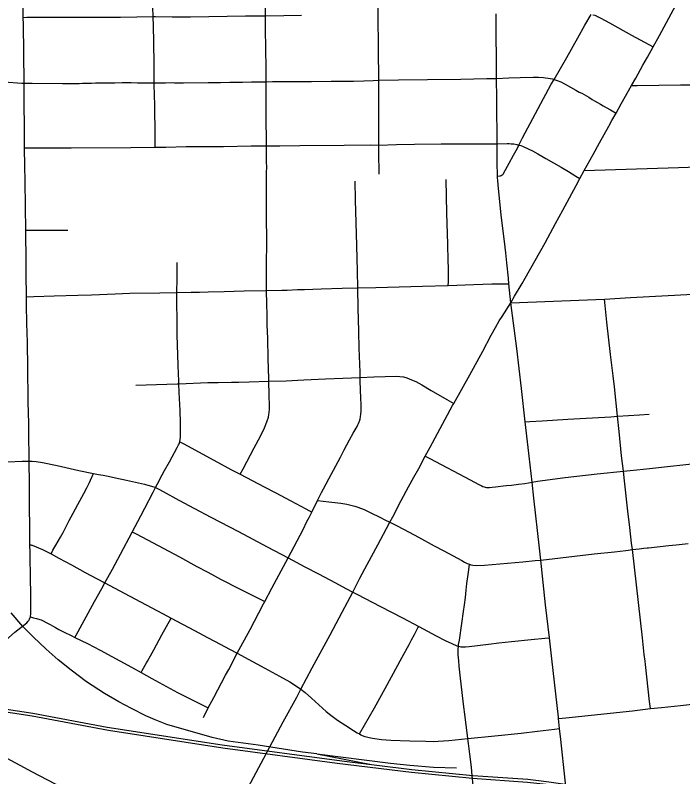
# Model space of a CAD drawing. Extents: x 0 to 34, y 0 to 22.
# Drawn here: x 3.7866 to 4.0912, y 16.0949 to 16.4424 of the extents above; entities that cross this region are included whole.
import ezdxf

# ---------------------------------------------------------------- set-up
doc = ezdxf.new("R2010")
doc.units = 0
for name, color, linetype in [('GM_X_City_Street', 7, 'Continuous'), ('GM_X_County_Road', 7, 'Continuous'), ('GM_X_Rail_Line', 7, 'Continuous'), ('GM_X_State_Route', 7, 'Continuous')]:
    doc.layers.add(name, color=color, linetype=linetype)

msp = doc.modelspace()

# ---------------------------------------------------------------- linework, layer by layer
at = {"layer": 'GM_X_City_Street'}
msp.add_line((4.01271, 16.31118), (4.01188, 16.31981), dxfattribs=at)
for points in [[(3.85036, 16.38215), (3.85037, 16.39177), (3.85033, 16.39701), (3.85026, 16.40096), (3.8501, 16.40624), (3.84999, 16.41042), (3.84998, 16.41159), (3.84991, 16.41969), (3.84978, 16.43021), (3.84963, 16.43738), (3.84954, 16.44175), (3.84944, 16.44609), (3.8494, 16.44915), (3.84926, 16.45534), (3.84885, 16.47057), (3.84885, 16.4709), (3.84895, 16.48456), (3.84891, 16.49966), (3.84886, 16.51438), (3.84876, 16.53116), (3.84863, 16.53697), (3.84846, 16.54471), (3.84841, 16.56016), (3.84838, 16.59061)], [(3.95268, 16.36983), (3.95253, 16.37994), (3.95253, 16.38316), (3.95244, 16.39867), (3.95247, 16.41276), (3.95233, 16.4269), (3.95219, 16.44276), (3.95199, 16.45469), (3.95183, 16.4657), (3.95173, 16.47212), (3.95169, 16.48195), (3.95172, 16.49246), (3.95174, 16.50179), (3.95168, 16.5089), (3.95138, 16.53135), (3.95128, 16.54472), (3.95118, 16.55571), (3.95124, 16.56098), (3.95129, 16.56271), (3.95145, 16.56757), (3.95176, 16.58245), (3.95182, 16.59139)], [(3.79058, 16.41141), (3.79047, 16.42527), (3.79031, 16.43818), (3.79026, 16.44142), (3.79023, 16.44294), (3.79022, 16.45023), (3.79018, 16.45878), (3.79016, 16.46332), (3.79015, 16.4642), (3.79018, 16.46463), (3.79023, 16.46497), (3.79033, 16.46536), (3.79054, 16.46586), (3.79082, 16.46627), (3.79112, 16.46653), (3.79156, 16.46683)], [(3.88923, 16.23291), (3.89052, 16.23536), (3.89566, 16.24493), (3.89852, 16.25034), (3.90034, 16.25414), (3.90141, 16.25683), (3.90209, 16.25893), (3.90234, 16.26017), (3.90246, 16.26102), (3.90253, 16.26161), (3.90257, 16.26217), (3.90259, 16.2632), (3.90259, 16.26403), (3.90246, 16.26911), (3.90227, 16.27534), (3.90224, 16.27643), (3.90202, 16.28574), (3.9018, 16.29491), (3.9016, 16.30116), (3.90157, 16.30346), (3.90151, 16.30563), (3.90142, 16.31059), (3.90131, 16.31675), (3.90131, 16.31856), (3.90131, 16.32037), (3.90125, 16.32604), (3.90128, 16.33194), (3.90134, 16.33535), (3.90135, 16.34032), (3.90126, 16.34964), (3.90125, 16.35305), (3.90121, 16.35647), (3.90121, 16.35832), (3.90121, 16.35955), (3.90122, 16.36202), (3.90125, 16.36357), (3.90126, 16.3676), (3.90127, 16.36885), (3.90129, 16.36978), (3.90128, 16.37071), (3.90132, 16.37288), (3.9013, 16.37567), (3.90128, 16.37909), (3.90128, 16.38278), (3.90109, 16.39726), (3.90105, 16.40212), (3.90103, 16.40736), (3.90105, 16.41203), (3.90104, 16.42109), (3.90095, 16.42419), (3.90092, 16.42667), (3.90081, 16.43649), (3.90079, 16.44214), (3.90078, 16.45019)], [(3.79026, 16.44142), (3.79189, 16.44144), (3.79581, 16.44146), (3.80873, 16.44147), (3.82215, 16.44152), (3.83467, 16.44157), (3.84954, 16.44175), (3.85059, 16.44173), (3.85812, 16.44165), (3.86654, 16.44168), (3.89161, 16.44205), (3.90079, 16.44214), (3.90908, 16.44233), (3.91714, 16.44244)], [(4.00619, 16.41357), (4.00617, 16.42166), (4.00605, 16.43401), (4.00601, 16.44308)], [(4.00668, 16.36897), (4.00765, 16.36904), (4.00805, 16.36914), (4.00837, 16.36927), (4.00875, 16.3695), (4.00905, 16.36972), (4.00937, 16.37007), (4.00961, 16.37042), (4.012, 16.37489), (4.01401, 16.3785), (4.01574, 16.38175), (4.01645, 16.38314), (4.01812, 16.38642), (4.03121, 16.41085), (4.03249, 16.41308), (4.03822, 16.42304), (4.04328, 16.43201), (4.04657, 16.43781), (4.04934, 16.44272)], [(4.05015, 16.44257), (4.05106, 16.44234), (4.05141, 16.44222), (4.05188, 16.44204), (4.05231, 16.44184), (4.0538, 16.44104), (4.05769, 16.43884), (4.06775, 16.43331), (4.07575, 16.42904), (4.0777, 16.42799)], [(3.95247, 16.41276), (3.96141, 16.41283), (3.97476, 16.413), (3.98988, 16.41321), (4.00177, 16.41352), (4.00619, 16.41357)], [(4.00619, 16.41357), (4.01178, 16.41385), (4.01698, 16.41402), (4.02299, 16.41408), (4.02467, 16.41411), (4.02543, 16.41409), (4.02757, 16.41395), (4.02855, 16.41386), (4.02984, 16.4137), (4.03075, 16.41354), (4.03169, 16.41332), (4.03249, 16.41308)], [(4.00648, 16.38377), (4.00647, 16.38578), (4.00647, 16.38864), (4.00635, 16.39819), (4.00627, 16.40445), (4.00619, 16.41357)], [(3.71269, 16.41246), (3.72194, 16.4124), (3.74855, 16.4121), (3.76285, 16.41211), (3.77748, 16.41209), (3.78152, 16.41193), (3.78958, 16.41143), (3.79058, 16.41141)], [(3.79058, 16.41141), (3.79423, 16.41131), (3.8082, 16.41124), (3.81332, 16.41129), (3.81573, 16.4113), (3.81723, 16.41131), (3.81855, 16.41134), (3.81942, 16.41137), (3.82142, 16.41145), (3.82317, 16.41148), (3.83202, 16.4116), (3.83543, 16.41161), (3.83949, 16.41161), (3.8423, 16.4116), (3.84867, 16.41159), (3.84998, 16.41159)], [(3.79086, 16.38192), (3.79086, 16.38245), (3.79084, 16.38647), (3.79083, 16.38895), (3.79083, 16.39143), (3.79072, 16.40202), (3.79062, 16.40874), (3.79058, 16.41141)], [(3.84998, 16.41159), (3.85511, 16.4116), (3.85839, 16.41161), (3.85921, 16.41158), (3.86058, 16.41153), (3.86329, 16.41159), (3.87465, 16.41172), (3.88018, 16.41175), (3.8845, 16.41176), (3.89035, 16.41186), (3.89437, 16.41194), (3.89932, 16.41199), (3.90105, 16.41203)], [(3.90105, 16.41203), (3.90397, 16.41208), (3.9052, 16.4121), (3.90857, 16.41213), (3.91289, 16.41207), (3.92183, 16.4121), (3.93073, 16.41224), (3.93221, 16.41224), (3.93609, 16.41231), (3.941, 16.41228), (3.94561, 16.41239), (3.94998, 16.41264), (3.95247, 16.41276)], [(4.03249, 16.41308), (4.0339, 16.4126), (4.03549, 16.41193), (4.03749, 16.41094), (4.04237, 16.40822), (4.04399, 16.40732), (4.04508, 16.40674), (4.04828, 16.40492), (4.04987, 16.404), (4.05092, 16.40338), (4.05226, 16.40261), (4.05359, 16.40185), (4.05492, 16.40109), (4.0562, 16.40035), (4.05822, 16.3992), (4.06076, 16.39776)], [(4.06783, 16.41036), (4.07045, 16.41038), (4.09023, 16.4106), (4.09674, 16.41058)], [(3.79086, 16.38192), (3.81203, 16.38194), (3.83939, 16.38198), (3.85036, 16.38215), (3.85525, 16.38222), (3.86457, 16.38244), (3.87233, 16.38248), (3.88167, 16.38255), (3.8942, 16.38272), (3.90128, 16.38278), (3.90734, 16.38282), (3.91646, 16.38292), (3.93666, 16.38303), (3.94881, 16.38318), (3.95253, 16.38316), (3.96058, 16.38342), (3.96879, 16.38351), (3.98101, 16.38368), (3.9942, 16.38368), (4.0057, 16.38376), (4.00648, 16.38377), (4.011, 16.38385), (4.012, 16.38383), (4.01288, 16.38377), (4.01416, 16.38364), (4.01552, 16.38339), (4.01645, 16.38314), (4.01735, 16.3829), (4.0181, 16.38256), (4.02091, 16.38127), (4.02258, 16.38045), (4.02503, 16.37912), (4.02878, 16.37697), (4.03571, 16.37301), (4.03906, 16.37105), (4.04247, 16.369), (4.04424, 16.36794)], [(3.7914, 16.34433), (3.79135, 16.34704), (3.79137, 16.34887), (3.79131, 16.35038), (3.79129, 16.35379), (3.79123, 16.35719), (3.79121, 16.35842), (3.7912, 16.35965), (3.79116, 16.36212), (3.79114, 16.36366), (3.7911, 16.36612), (3.79106, 16.36766), (3.79096, 16.3726), (3.79092, 16.37535), (3.79088, 16.37997), (3.79086, 16.38192)], [(4.00668, 16.36897), (4.00659, 16.37057), (4.00648, 16.37364), (4.00648, 16.37673), (4.00648, 16.38377)], [(4.04614, 16.37156), (4.08924, 16.37288), (4.12924, 16.37426), (4.13947, 16.37463), (4.16146, 16.37531), (4.16545, 16.37541), (4.17069, 16.37565), (4.17269, 16.37577), (4.17431, 16.37586), (4.17673, 16.37577), (4.17914, 16.37557), (4.18004, 16.37547), (4.18093, 16.37534), (4.1818, 16.37519), (4.18295, 16.37497), (4.18434, 16.37466), (4.18523, 16.37447), (4.18656, 16.37434), (4.18779, 16.37429), (4.18918, 16.37419), (4.19067, 16.37424), (4.19278, 16.37419), (4.19617, 16.37424), (4.19818, 16.37427)], [(4.01188, 16.31981), (4.01162, 16.32246), (4.01095, 16.32942), (4.01047, 16.33403), (4.00987, 16.33914), (4.00826, 16.35121), (4.00693, 16.36499), (4.0068, 16.36692), (4.00672, 16.36815), (4.00668, 16.36897)], [(3.87242, 16.12194), (3.87466, 16.12627), (3.87715, 16.13109), (3.88252, 16.14121), (3.88399, 16.14389), (3.88792, 16.1512), (3.8938, 16.16208), (3.89779, 16.16965), (3.89989, 16.17378), (3.90042, 16.1748), (3.90361, 16.18087), (3.90679, 16.18692), (3.91112, 16.19471), (3.91795, 16.2077), (3.91971, 16.2113), (3.92083, 16.21347), (3.92193, 16.21568), (3.92456, 16.22098), (3.92633, 16.22453), (3.92723, 16.22632), (3.92966, 16.23076), (3.93495, 16.24071), (3.93673, 16.24409), (3.93911, 16.24867), (3.94072, 16.25163), (3.94257, 16.25478), (3.94296, 16.2555), (3.94329, 16.25614), (3.94358, 16.25677), (3.94373, 16.25711), (3.94387, 16.25754), (3.94401, 16.2581), (3.94417, 16.2592), (3.94428, 16.26019), (3.9444, 16.26186), (3.94444, 16.26296), (3.94444, 16.26344), (3.94443, 16.26413), (3.94439, 16.26502), (3.94432, 16.26747), (3.94404, 16.27557), (3.94399, 16.27706), (3.94391, 16.27952), (3.94356, 16.29038), (3.94336, 16.29802), (3.9432, 16.30366), (3.94312, 16.30841), (3.94284, 16.31796), (3.94272, 16.32565), (3.94239, 16.33723), (3.94188, 16.35815), (3.94163, 16.36666)], [(3.98421, 16.31907), (3.98425, 16.32071), (3.98426, 16.32186), (3.98422, 16.32718), (3.98416, 16.33023), (3.98393, 16.33787), (3.9836, 16.35212), (3.98324, 16.36743)], [(3.7914, 16.34433), (3.79884, 16.34436), (3.81059, 16.34432)], [(3.79173, 16.31386), (3.79172, 16.31656), (3.7917, 16.31776), (3.79164, 16.32048), (3.79162, 16.3217), (3.7916, 16.32292), (3.79156, 16.32414), (3.79156, 16.32598), (3.79152, 16.32752), (3.79154, 16.32968), (3.79151, 16.33372), (3.79145, 16.34023), (3.79142, 16.34147), (3.79142, 16.34332), (3.7914, 16.34433)], [(3.81377, 16.15848), (3.81431, 16.15947), (3.81808, 16.16623), (3.82279, 16.1748), (3.82604, 16.18079), (3.82752, 16.18335), (3.83098, 16.18953), (3.8346, 16.19643), (3.83993, 16.20652), (3.84383, 16.21395), (3.84566, 16.21749), (3.84945, 16.22481), (3.85056, 16.22684), (3.85152, 16.2286), (3.85369, 16.23268), (3.85472, 16.23458), (3.857, 16.23862), (3.86053, 16.2451), (3.86111, 16.24628), (3.86132, 16.24678), (3.86165, 16.24776), (3.86187, 16.24874), (3.86201, 16.24991), (3.86204, 16.25078), (3.86206, 16.25204), (3.86198, 16.25636), (3.86177, 16.26206), (3.86139, 16.27021), (3.86124, 16.27423), (3.86118, 16.27563), (3.86104, 16.27869), (3.8609, 16.28271), (3.86082, 16.28735), (3.86054, 16.29642), (3.86041, 16.30334), (3.86033, 16.31099), (3.86037, 16.31591), (3.86046, 16.32222), (3.86042, 16.32779), (3.86041, 16.3295)], [(3.79173, 16.31386), (3.79505, 16.31397), (3.8044, 16.31427), (3.81512, 16.31462), (3.82135, 16.31481), (3.83217, 16.31525), (3.83893, 16.31552), (3.8526, 16.31577), (3.86037, 16.31591), (3.86688, 16.316), (3.87062, 16.31602), (3.87466, 16.31613), (3.88192, 16.31635), (3.89102, 16.31658), (3.90131, 16.31675), (3.9082, 16.31694), (3.91066, 16.31699), (3.91532, 16.31715), (3.91859, 16.31726), (3.92622, 16.31752), (3.93581, 16.31777), (3.94284, 16.31796), (3.95111, 16.3182), (3.97241, 16.31871), (3.98421, 16.31907), (3.99585, 16.31954), (4.00409, 16.31979), (4.00869, 16.31986), (4.01188, 16.31981)], [(3.79291, 16.23891), (3.79291, 16.23936), (3.79291, 16.24338), (3.7928, 16.24801), (3.79275, 16.25017), (3.79272, 16.25606), (3.79255, 16.26597), (3.79249, 16.26904), (3.79245, 16.27027), (3.79244, 16.27117), (3.79242, 16.27238), (3.79242, 16.2733), (3.79235, 16.27512), (3.79233, 16.27697), (3.7923, 16.27883), (3.79227, 16.28254), (3.79215, 16.29185), (3.7921, 16.29433), (3.79206, 16.29619), (3.79198, 16.29865), (3.79194, 16.3005), (3.79189, 16.30173), (3.79186, 16.30357), (3.7918, 16.3051), (3.79178, 16.30692), (3.79174, 16.30844), (3.79173, 16.31386)], [(4.01271, 16.31118), (4.05547, 16.31283), (4.06739, 16.3135), (4.09596, 16.31508)], [(4.07646, 16.12595), (4.07608, 16.12928), (4.0742, 16.14608), (4.07403, 16.1476), (4.07365, 16.15066), (4.07285, 16.15833), (4.06819, 16.19853), (4.06784, 16.20151), (4.06704, 16.20861), (4.06614, 16.21601), (4.06459, 16.22991), (4.06409, 16.23433), (4.06331, 16.24133), (4.06211, 16.25242), (4.06139, 16.25939), (4.06002, 16.27284), (4.05946, 16.27777), (4.05828, 16.28763), (4.05659, 16.30238), (4.05579, 16.3099), (4.05547, 16.31283)], [(3.86124, 16.27423), (3.87452, 16.27471), (3.87913, 16.27481), (3.88525, 16.27495), (3.88863, 16.27497), (3.89328, 16.27503), (3.90227, 16.27534), (3.91028, 16.27561), (3.9183, 16.27602), (3.92811, 16.27644), (3.94399, 16.27706), (3.95017, 16.2773), (3.96053, 16.2776), (3.96215, 16.27754), (3.9637, 16.2773), (3.9652, 16.27694), (3.96748, 16.27606), (3.96939, 16.27517), (3.97074, 16.27444), (3.97208, 16.27366), (3.97635, 16.27112), (3.98358, 16.26695), (3.98667, 16.26516)], [(3.84159, 16.27361), (3.86043, 16.2742), (3.86124, 16.27423)], [(4.01928, 16.25688), (4.02141, 16.25699), (4.02696, 16.25729), (4.03877, 16.25798), (4.05834, 16.25914), (4.06139, 16.25939), (4.07138, 16.26001), (4.07584, 16.26032)], [(3.86165, 16.24776), (3.86349, 16.24676), (3.88562, 16.2348), (3.88923, 16.23291), (3.9002, 16.22716), (3.90515, 16.22456), (3.91231, 16.22081), (3.91915, 16.21717), (3.92193, 16.21568)], [(3.97368, 16.24112), (3.9757, 16.24006), (3.99415, 16.23038), (3.99813, 16.2283), (3.9992, 16.22772), (3.99989, 16.22737), (4.0005, 16.22714), (4.00105, 16.227), (4.00161, 16.2269), (4.00202, 16.22692), (4.00249, 16.22689), (4.00296, 16.22692), (4.00416, 16.22704), (4.0057, 16.2272), (4.00688, 16.22732), (4.00922, 16.2276), (4.0107, 16.22777), (4.01305, 16.228), (4.01623, 16.22838), (4.01915, 16.22872), (4.0224, 16.22932), (4.02483, 16.22978), (4.03752, 16.23136), (4.05209, 16.23303), (4.06409, 16.23433), (4.06871, 16.23483), (4.07457, 16.23546), (4.0829, 16.2363), (4.10514, 16.23877)], [(3.7832, 16.23862), (3.78978, 16.23888), (3.79291, 16.23891), (3.79435, 16.23885), (3.79611, 16.23874), (3.79909, 16.23828), (3.80572, 16.2369), (3.81553, 16.23468), (3.82228, 16.23329), (3.82451, 16.23284), (3.82669, 16.23243), (3.82892, 16.232), (3.83227, 16.23127), (3.83739, 16.23019), (3.84276, 16.22904), (3.84555, 16.22837), (3.84821, 16.2277), (3.84975, 16.22716), (3.85056, 16.22684), (3.85146, 16.22644), (3.85205, 16.22613), (3.85413, 16.22499), (3.86116, 16.22116), (3.86845, 16.21735), (3.87578, 16.21333), (3.88851, 16.20679), (3.90152, 16.19977), (3.91112, 16.19471), (3.91879, 16.19066), (3.92491, 16.1875), (3.93274, 16.18334), (3.93751, 16.18082), (3.94067, 16.17913), (3.94245, 16.17817), (3.95329, 16.17259), (3.96333, 16.1674), (3.97068, 16.16346), (3.97859, 16.15921), (3.98283, 16.15707), (3.98575, 16.15573), (3.98803, 16.15469), (3.98882, 16.15441), (3.98996, 16.15423), (3.99081, 16.15418), (3.992, 16.1542), (3.99368, 16.15433), (4.00252, 16.15537), (4.00729, 16.15593), (4.01302, 16.15657), (4.02207, 16.1575), (4.02818, 16.15804), (4.03034, 16.15823)], [(3.79331, 16.20068), (3.7933, 16.20184), (3.79327, 16.20733), (3.79309, 16.21934), (3.79303, 16.23012), (3.79293, 16.2372), (3.79291, 16.23891)], [(3.80292, 16.19661), (3.80378, 16.19828), (3.80518, 16.20057), (3.80725, 16.2042), (3.80845, 16.20639), (3.81124, 16.21177), (3.813, 16.2151), (3.8152, 16.21909), (3.81784, 16.22418), (3.81927, 16.22676), (3.82043, 16.22909), (3.8209, 16.23016), (3.82228, 16.23329)], [(3.92456, 16.22098), (3.92708, 16.22063), (3.92972, 16.22028), (3.93248, 16.21998), (3.93518, 16.21968), (3.93793, 16.2192), (3.93974, 16.21884), (3.94159, 16.21836), (3.94298, 16.21788), (3.94583, 16.21676), (3.94891, 16.2153), (3.95301, 16.21329), (3.95522, 16.21216), (3.95755, 16.21102), (3.9608, 16.20942), (3.96629, 16.2065), (3.97065, 16.20413), (3.97775, 16.20028), (3.98211, 16.19792), (3.98649, 16.19562), (3.99043, 16.19349), (3.99164, 16.19282), (3.99284, 16.19222), (3.99385, 16.19183), (3.99449, 16.19161), (3.9954, 16.19143), (3.99728, 16.19132), (4.0007, 16.1915), (4.01818, 16.19294), (4.02385, 16.19348), (4.02641, 16.19373), (4.05083, 16.19653), (4.05999, 16.19758), (4.06521, 16.19819), (4.06819, 16.19853), (4.07134, 16.19889), (4.07347, 16.19915), (4.07499, 16.19931), (4.0756, 16.19939), (4.08477, 16.20037), (4.08815, 16.20075), (4.09371, 16.20132)], [(3.83993, 16.20652), (3.84083, 16.20617), (3.8417, 16.20577), (3.84692, 16.20305), (3.86152, 16.19516), (3.86946, 16.19089), (3.87417, 16.18842), (3.87618, 16.18732), (3.88027, 16.18502), (3.88889, 16.18056), (3.90042, 16.1748)], [(3.79331, 16.20068), (3.79365, 16.20066), (3.79397, 16.20062), (3.79431, 16.20052), (3.79898, 16.19854), (3.80292, 16.19661), (3.8065, 16.19464), (3.81219, 16.19158), (3.81843, 16.18808), (3.82367, 16.18536), (3.82752, 16.18335), (3.83631, 16.17871), (3.85385, 16.1694), (3.85777, 16.16731), (3.86834, 16.16161), (3.87438, 16.15841), (3.88037, 16.15515), (3.88174, 16.15442), (3.88792, 16.1512), (3.89321, 16.14839), (3.90043, 16.14441), (3.90717, 16.14082), (3.91191, 16.13817), (3.91405, 16.13684), (3.91696, 16.13486), (3.9189, 16.13336), (3.92184, 16.13077), (3.92505, 16.12775), (3.92853, 16.12464), (3.93053, 16.12303), (3.93244, 16.12158), (3.93362, 16.12075), (3.9375, 16.1182), (3.94099, 16.11594), (3.94259, 16.11496), (3.94361, 16.1144), (3.94424, 16.11407), (3.94491, 16.11376), (3.94537, 16.11356), (3.94569, 16.11343), (3.94614, 16.11328), (3.94692, 16.11303), (3.9481, 16.11275), (3.94962, 16.11247), (3.95365, 16.11193), (3.95799, 16.11161), (3.96669, 16.11129), (3.97388, 16.11105), (3.97747, 16.11097), (3.97962, 16.11104), (3.98441, 16.11139), (3.99305, 16.11227), (4.00541, 16.11353), (4.01744, 16.11477), (4.02484, 16.11567), (4.03263, 16.1166), (4.03499, 16.11688)], [(3.79348, 16.16785), (3.79356, 16.16822), (3.79367, 16.16911), (3.79371, 16.17011), (3.79365, 16.17603), (3.79354, 16.18779), (3.79339, 16.19359), (3.79341, 16.19541), (3.79336, 16.19725), (3.79331, 16.20068)], [(3.99552, 16.09107), (3.99513, 16.09536), (3.99475, 16.0992), (3.99404, 16.10525), (3.99336, 16.11001), (3.99305, 16.11227), (3.99183, 16.12221), (3.99115, 16.12799), (3.98968, 16.14128), (3.9892, 16.1454), (3.98895, 16.14779), (3.98874, 16.15049), (3.98872, 16.15198), (3.98873, 16.15311), (3.98882, 16.15441), (3.98891, 16.15517), (3.98924, 16.15727), (3.99037, 16.16486), (3.9912, 16.17022), (3.9916, 16.17329), (3.99201, 16.17667), (3.99239, 16.18003), (3.99273, 16.18304), (3.99326, 16.18717), (3.99352, 16.18925), (3.99385, 16.19183)], [(3.7822, 16.15675), (3.78266, 16.15737), (3.78306, 16.15782), (3.78354, 16.15829), (3.78646, 16.1608), (3.79184, 16.16514), (3.79244, 16.1658), (3.79276, 16.16622), (3.79313, 16.16686), (3.79327, 16.16718), (3.79348, 16.16785)], [(3.79348, 16.16785), (3.79497, 16.16746), (3.79632, 16.1671), (3.79775, 16.16666), (3.79841, 16.16641), (3.79872, 16.16627), (3.79939, 16.16595), (3.80062, 16.1653), (3.80253, 16.16435), (3.8036, 16.16375), (3.80494, 16.16302), (3.80654, 16.16214), (3.80898, 16.16086), (3.81203, 16.15934), (3.81377, 16.15848), (3.81956, 16.15563), (3.82534, 16.15258), (3.8396, 16.14491), (3.84399, 16.14247), (3.84886, 16.13977), (3.86057, 16.1333), (3.87466, 16.12627)], [(3.84399, 16.14247), (3.84448, 16.14335), (3.84646, 16.14685), (3.84691, 16.14764), (3.84828, 16.15004), (3.84975, 16.15276), (3.85354, 16.1596), (3.85777, 16.16731)], [(3.94361, 16.1144), (3.95049, 16.12636), (3.95546, 16.13522), (3.95827, 16.14042), (3.96317, 16.14943), (3.96631, 16.15515), (3.96748, 16.15733), (3.96878, 16.15978), (3.97034, 16.1628), (3.97068, 16.16346)], [(4.0345, 16.12142), (4.03777, 16.12176), (4.06818, 16.12499), (4.07646, 16.12595), (4.08146, 16.12653), (4.09012, 16.12742), (4.10496, 16.12907), (4.11207, 16.12986), (4.11521, 16.13021)]]:
    msp.add_lwpolyline(points, dxfattribs=at)
at = {"layer": 'GM_X_County_Road'}
msp.add_lwpolyline([(3.76116, 16.11463), (3.76237, 16.11405), (3.76368, 16.11343), (3.77139, 16.10928), (3.77695, 16.10633), (3.79434, 16.09706), (3.80443, 16.09175), (3.82185, 16.08258), (3.83039, 16.07782)], dxfattribs=at)
at = {"layer": 'GM_X_Rail_Line'}
msp.add_line((3.92426, 16.10529), (3.94916, 16.10048), dxfattribs=at)
for points in [[(3.92426, 16.10529), (3.91773, 16.1061), (3.89751, 16.10931), (3.88378, 16.11112), (3.87646, 16.11276), (3.8558, 16.11872), (3.8504, 16.12085), (3.84619, 16.12272), (3.83959, 16.12599), (3.83387, 16.12901), (3.82733, 16.1329), (3.81917, 16.13826), (3.8121, 16.14345), (3.80613, 16.14823), (3.80067, 16.15312), (3.79475, 16.15878), (3.79012, 16.16346), (3.78472, 16.16964)], [(3.74046, 16.13217), (3.79455, 16.12385), (3.82854, 16.11745), (3.88107, 16.10939), (3.93557, 16.10216), (3.96756, 16.0982), (3.99536, 16.09551), (4.02043, 16.0937), (4.02899, 16.09265), (4.04068, 16.091), (4.04842, 16.08956), (4.06035, 16.0868), (4.15338, 16.06014), (4.19277, 16.04923), (4.21681, 16.04236), (4.24844, 16.03355), (4.2942, 16.0198), (4.31798, 16.01241), (4.35803, 15.99991)], [(3.74028, 16.13094), (3.79436, 16.12262), (3.82911, 16.11613), (3.88131, 16.10808), (3.93343, 16.10109), (3.9674, 16.09697), (3.99526, 16.09428), (4.02031, 16.09246), (4.02883, 16.09142), (4.04047, 16.08977), (4.04817, 16.08834), (4.06004, 16.08559), (4.15304, 16.05895), (4.19243, 16.04803), (4.21647, 16.04116), (4.24809, 16.03235), (4.29384, 16.01861), (4.31761, 16.01123), (4.35766, 15.99872)], [(3.92426, 16.10529), (3.95784, 16.10109), (3.96672, 16.10019), (3.97749, 16.09928), (3.98801, 16.09887)]]:
    msp.add_lwpolyline(points, dxfattribs=at)
at = {"layer": 'GM_X_State_Route'}
for points in [[(4.05883, 16.39431), (4.06076, 16.39776), (4.06308, 16.40189), (4.06783, 16.41036), (4.06971, 16.41372), (4.07304, 16.41966), (4.07505, 16.42325), (4.0777, 16.42799), (4.08055, 16.43308), (4.08909, 16.44896)], [(3.94067, 16.17913), (3.94098, 16.17974), (3.94385, 16.18542), (3.94719, 16.19177), (3.95198, 16.20074), (3.95603, 16.20822), (3.95755, 16.21102), (3.95885, 16.21343), (3.96276, 16.22087), (3.96608, 16.22719), (3.96852, 16.2316), (3.97072, 16.23557), (3.97368, 16.24112), (3.97588, 16.24525), (3.98619, 16.2643), (3.98667, 16.26516), (3.99395, 16.27824), (3.99995, 16.2891), (4.00373, 16.29638), (4.00571, 16.29991), (4.00748, 16.30296), (4.00871, 16.30489), (4.01271, 16.31118), (4.01446, 16.31416), (4.01789, 16.31997), (4.01932, 16.3224), (4.02837, 16.33859), (4.03312, 16.34732), (4.03645, 16.35342), (4.04255, 16.36472), (4.04424, 16.36794), (4.04614, 16.37156), (4.05027, 16.37885), (4.05319, 16.38413), (4.05739, 16.39173), (4.05883, 16.39431)], [(4.03553, 16.11188), (4.03499, 16.11688), (4.0345, 16.12142), (4.03443, 16.12208), (4.03145, 16.14862), (4.03034, 16.15823), (4.0286, 16.17331), (4.02641, 16.19373), (4.02583, 16.19911), (4.02323, 16.22205), (4.0224, 16.22932), (4.02063, 16.24507), (4.01928, 16.25688), (4.01753, 16.27207), (4.01541, 16.29027), (4.01271, 16.31118)], [(3.87482, 16.05603), (3.88066, 16.06757), (3.88412, 16.074), (3.88619, 16.07782), (3.89179, 16.08793), (3.89996, 16.10333), (3.90148, 16.10621), (3.90888, 16.11986), (3.91504, 16.13126), (3.91696, 16.13486), (3.92211, 16.14458), (3.93029, 16.15959), (3.93578, 16.16995), (3.94067, 16.17913)], [(4.0568, 15.92257), (4.05493, 15.9389), (4.05448, 15.94303), (4.05349, 15.95189), (4.05196, 15.96578), (4.0509, 15.97542), (4.04914, 15.99116), (4.04735, 16.00708), (4.04543, 16.02414), (4.04334, 16.04306), (4.04105, 16.0634), (4.04101, 16.06372), (4.03753, 16.09337), (4.03553, 16.11188)]]:
    msp.add_lwpolyline(points, dxfattribs=at)

doc.saveas('drawing.dxf')
